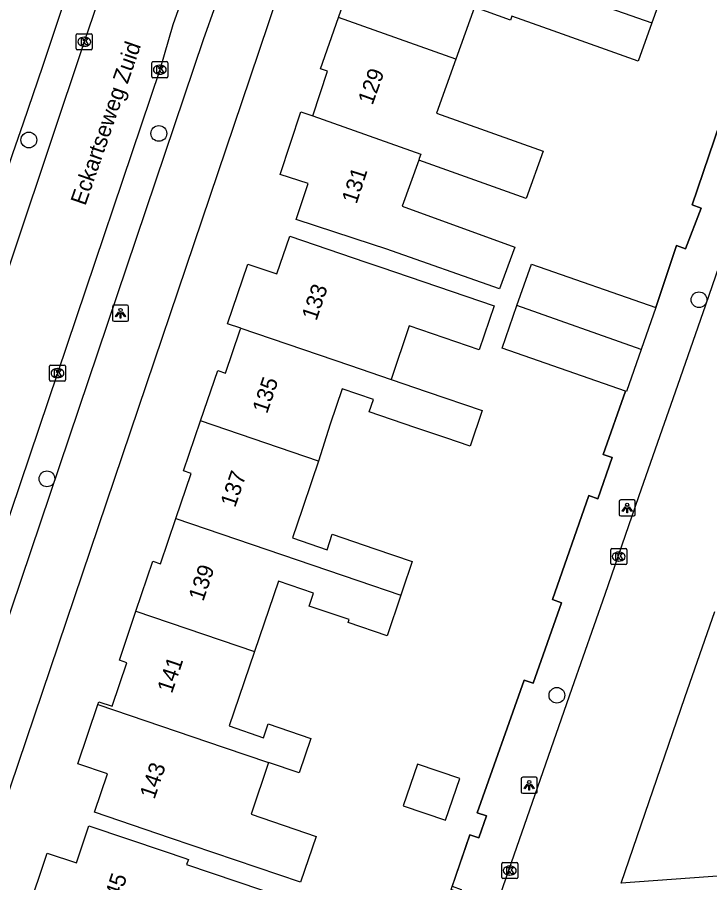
# Model space of a CAD drawing. Extents: x 161253 to 161848, y 384872 to 385383.
# Drawn here: x 161699.4 to 161742.5, y 385144.6 to 385198.5 of the extents above; entities that cross this region are included whole.
import ezdxf

# ---------------------------------------------------------------- set-up
doc = ezdxf.new("R2010")
doc.units = 0
for name, color, linetype in [('IMGEO_Boom', 7, 'Continuous'), ('IMGEO_Hek', 7, 'Continuous'), ('IMGEO_Kolk', 7, 'Continuous'), ('IMGEO_Lichtpunt', 7, 'Continuous'), ('IMGEO_Openbare_ruimte_label', 7, 'Continuous'), ('IMGEO_Pand', 7, 'Continuous'), ('IMGEO_Pand_nummerreeks', 7, 'Continuous'), ('IMGEO_Rijbaan_lokaal_open', 7, 'Continuous'), ('IMGEO_Voetpad_open', 7, 'Continuous')]:
    doc.layers.add(name, color=color, linetype=linetype)

msp = doc.modelspace()

# ---------------------------------------------------------------- linework, layer by layer
at = {"layer": 'IMGEO_Boom'}
for centre in [(161708.214, 385191.221), (161700.123, 385190.814), (161741.84, 385180.868), (161701.249, 385169.718), (161732.994, 385156.241)]:
    msp.add_circle(centre, 0.489, dxfattribs=at)
at = {"layer": 'IMGEO_Hek'}
for points in [[(161747.521, 385204.43), (161745.636, 385199.017), (161746.202, 385198.818), (161744.051, 385192.681), (161743.485, 385192.879), (161741.406, 385186.787), (161741.966, 385186.572), (161740.997, 385184.04), (161740.437, 385184.255), (161739.156, 385180.381)], [(161737.265, 385175.182), (161735.876, 385171.238), (161736.442, 385171.041), (161735.549, 385168.482), (161734.983, 385168.68), (161732.722, 385162.2), (161733.288, 385162), (161731.516, 385156.988), (161730.95, 385157.188), (161728.038, 385148.925), (161728.606, 385148.733), (161728.145, 385147.368), (161727.577, 385147.56), (161726.478, 385144.356), (161727.042, 385144.151), (161726.125, 385141.631), (161725.562, 385141.836), (161725.015, 385140.334), (161725.581, 385140.136), (161725.087, 385138.721), (161724.52, 385138.919), (161723.087, 385134.7)]]:
    msp.add_lwpolyline(points, dxfattribs=at)
at = {"layer": 'IMGEO_Kolk'}
for p, q in [((161703.07, 385196.503), (161703.07, 385197.355)), ((161703.145, 385197.429), (161703.997, 385197.429)), ((161703.558, 385197.209), (161703.583, 385197.209)), ((161704.071, 385197.355), (161704.071, 385196.503)), ((161703.581, 385196.649), (161703.556, 385196.649)), ((161703.997, 385196.429), (161703.145, 385196.429)), ((161707.774, 385194.765), (161707.774, 385195.617)), ((161707.849, 385195.691), (161708.701, 385195.691)), ((161708.262, 385195.471), (161708.287, 385195.471)), ((161708.775, 385195.617), (161708.775, 385194.765)), ((161708.285, 385194.911), (161708.26, 385194.911)), ((161708.701, 385194.691), (161707.849, 385194.691)), ((161701.403, 385175.871), (161701.403, 385176.723)), ((161701.478, 385176.797), (161702.33, 385176.797)), ((161701.891, 385176.577), (161701.916, 385176.577)), ((161702.404, 385176.723), (161702.404, 385175.871)), ((161701.914, 385176.017), (161701.889, 385176.017)), ((161702.33, 385175.797), (161701.478, 385175.797)), ((161736.344, 385164.451), (161736.344, 385165.303)), ((161736.419, 385165.377), (161737.271, 385165.377)), ((161737.345, 385165.303), (161737.345, 385164.451)), ((161736.832, 385165.157), (161736.857, 385165.157)), ((161737.271, 385164.377), (161736.419, 385164.377)), ((161736.855, 385164.597), (161736.83, 385164.597)), ((161729.56, 385144.902), (161729.56, 385145.754)), ((161729.635, 385145.828), (161730.487, 385145.828)), ((161730.048, 385145.608), (161730.073, 385145.608)), ((161730.561, 385145.754), (161730.561, 385144.902)), ((161730.487, 385144.828), (161729.635, 385144.828)), ((161730.071, 385145.048), (161730.046, 385145.048))]:
    msp.add_line(p, q, dxfattribs=at)
for points in [[(161703.07, 385196.503), (161703.07, 385197.355)], [(161703.145, 385197.429), (161703.997, 385197.429)], [(161703.391, 385197.129), (161703.514, 385197.129), (161703.514, 385196.978), (161703.644, 385197.129), (161703.808, 385197.129), (161703.662, 385196.978), (161703.815, 385196.729), (161703.663, 385196.729), (161703.578, 385196.893), (161703.514, 385196.826), (161703.514, 385196.729), (161703.391, 385196.729), (161703.391, 385197.129)], [(161704.071, 385197.355), (161704.071, 385196.503)], [(161703.997, 385196.429), (161703.145, 385196.429)], [(161707.774, 385194.765), (161707.774, 385195.617)], [(161707.849, 385195.691), (161708.701, 385195.691)], [(161708.775, 385195.617), (161708.775, 385194.765)], [(161708.095, 385195.391), (161708.218, 385195.391), (161708.218, 385195.24), (161708.348, 385195.391), (161708.512, 385195.391), (161708.366, 385195.24), (161708.519, 385194.991), (161708.367, 385194.991), (161708.282, 385195.155), (161708.218, 385195.088), (161708.218, 385194.991), (161708.095, 385194.991), (161708.095, 385195.391)], [(161708.701, 385194.691), (161707.849, 385194.691)], [(161701.403, 385175.871), (161701.403, 385176.723)], [(161701.478, 385176.797), (161702.33, 385176.797)], [(161702.404, 385176.723), (161702.404, 385175.871)], [(161701.724, 385176.497), (161701.847, 385176.497), (161701.847, 385176.346), (161701.977, 385176.497), (161702.141, 385176.497), (161701.995, 385176.346), (161702.148, 385176.097), (161701.996, 385176.097), (161701.911, 385176.261), (161701.847, 385176.194), (161701.847, 385176.097), (161701.724, 385176.097), (161701.724, 385176.497)], [(161702.33, 385175.797), (161701.478, 385175.797)], [(161736.344, 385164.451), (161736.344, 385165.303)], [(161736.419, 385165.377), (161737.271, 385165.377)], [(161737.345, 385165.303), (161737.345, 385164.451)], [(161736.665, 385165.077), (161736.788, 385165.077), (161736.788, 385164.926), (161736.918, 385165.077), (161737.082, 385165.077), (161736.936, 385164.926), (161737.089, 385164.677), (161736.937, 385164.677), (161736.852, 385164.841), (161736.788, 385164.774), (161736.788, 385164.677), (161736.665, 385164.677), (161736.665, 385165.077)], [(161737.271, 385164.377), (161736.419, 385164.377)], [(161729.56, 385144.902), (161729.56, 385145.754)], [(161729.635, 385145.828), (161730.487, 385145.828)], [(161729.881, 385145.528), (161730.004, 385145.528), (161730.004, 385145.377), (161730.134, 385145.528), (161730.298, 385145.528), (161730.152, 385145.377), (161730.305, 385145.128), (161730.153, 385145.128), (161730.068, 385145.292), (161730.004, 385145.225), (161730.004, 385145.128), (161729.881, 385145.128), (161729.881, 385145.528)], [(161730.561, 385145.754), (161730.561, 385144.902)], [(161730.487, 385144.828), (161729.635, 385144.828)]]:
    msp.add_lwpolyline(points, dxfattribs=at)
for centre, start, end in [((161703.147, 385197.353), 91.552, 178.448), ((161703.147, 385197.353), 91.552, 178.448), ((161703.995, 385197.353), 1.552, 88.448), ((161703.995, 385197.353), 1.552, 88.448), ((161703.147, 385196.505), 181.552, 268.448), ((161703.147, 385196.505), 181.552, 268.448), ((161703.995, 385196.505), 271.552, 358.448), ((161703.995, 385196.505), 271.552, 358.448), ((161707.851, 385195.615), 91.552, 178.448), ((161707.851, 385195.615), 91.552, 178.448), ((161708.699, 385195.615), 1.552, 88.448), ((161708.699, 385195.615), 1.552, 88.448), ((161707.851, 385194.767), 181.552, 268.448), ((161707.851, 385194.767), 181.552, 268.448), ((161708.699, 385194.767), 271.552, 358.448), ((161708.699, 385194.767), 271.552, 358.448), ((161701.48, 385176.721), 91.552, 178.448), ((161701.48, 385176.721), 91.552, 178.448), ((161702.328, 385176.721), 1.552, 88.448), ((161702.328, 385176.721), 1.552, 88.448), ((161701.48, 385175.873), 181.552, 268.448), ((161701.48, 385175.873), 181.552, 268.448), ((161702.328, 385175.873), 271.552, 358.448), ((161702.328, 385175.873), 271.552, 358.448), ((161736.421, 385165.301), 91.552, 178.448), ((161736.421, 385165.301), 91.552, 178.448), ((161737.269, 385165.301), 1.552, 88.448), ((161737.269, 385165.301), 1.552, 88.448), ((161736.421, 385164.453), 181.552, 268.448), ((161736.421, 385164.453), 181.552, 268.448), ((161737.269, 385164.453), 271.552, 358.448), ((161737.269, 385164.453), 271.552, 358.448), ((161729.637, 385145.752), 91.552, 178.448), ((161729.637, 385145.752), 91.552, 178.448), ((161730.485, 385145.752), 1.552, 88.448), ((161730.485, 385145.752), 1.552, 88.448), ((161729.637, 385144.904), 181.552, 268.448), ((161729.637, 385144.904), 181.552, 268.448), ((161730.485, 385144.904), 271.552, 358.448), ((161730.485, 385144.904), 271.552, 358.448)]:
    msp.add_arc(centre, 0.0765, start, end, dxfattribs=at)
for centre, major_axis, ratio, start_param, end_param in [((161703.557, 385196.929), (-0.387, 0.002), 0.722429, 4.712389, 7.853982), ((161703.582, 385196.929), (-0.39, 0.002), 0.717154, 1.570796, 4.712389), ((161708.261, 385195.191), (-0.387, 0.002), 0.722429, 4.712389, 7.853982), ((161708.286, 385195.191), (-0.39, 0.002), 0.717154, 1.570796, 4.712389), ((161701.89, 385176.297), (-0.387, 0.002), 0.722429, 4.712389, 7.853982), ((161701.915, 385176.297), (-0.39, 0.002), 0.717154, 1.570796, 4.712389), ((161736.831, 385164.877), (-0.387, 0.002), 0.722429, 4.712389, 7.853982), ((161736.856, 385164.877), (-0.39, 0.002), 0.717154, 1.570796, 4.712389), ((161730.047, 385145.328), (-0.387, 0.002), 0.722429, 4.712389, 7.853982), ((161730.072, 385145.328), (-0.39, 0.002), 0.717154, 1.570796, 4.712389)]:
    msp.add_ellipse(centre, major_axis=major_axis, ratio=ratio, start_param=start_param, end_param=end_param, dxfattribs=at)
at = {"layer": 'IMGEO_Lichtpunt'}
for p, q in [((161705.332, 385180.433), (161705.332, 385179.626)), ((161705.332, 385180.433), (161705.332, 385179.626)), ((161706.234, 385180.528), (161705.426, 385180.528)), ((161706.234, 385180.528), (161705.426, 385180.528)), ((161706.328, 385179.626), (161706.328, 385180.433)), ((161706.328, 385179.626), (161706.328, 385180.433)), ((161705.426, 385179.532), (161706.234, 385179.532)), ((161705.426, 385179.532), (161706.234, 385179.532)), ((161736.872, 385168.306), (161736.872, 385167.499)), ((161736.872, 385168.306), (161736.872, 385167.499)), ((161737.774, 385168.401), (161736.966, 385168.401)), ((161737.774, 385168.401), (161736.966, 385168.401)), ((161737.868, 385167.499), (161737.868, 385168.306)), ((161737.868, 385167.499), (161737.868, 385168.306)), ((161736.966, 385167.405), (161737.774, 385167.405)), ((161736.966, 385167.405), (161737.774, 385167.405)), ((161730.773, 385151.042), (161730.773, 385150.235)), ((161730.773, 385151.042), (161730.773, 385150.235)), ((161731.675, 385151.137), (161730.867, 385151.137)), ((161731.675, 385151.137), (161730.867, 385151.137)), ((161731.769, 385150.235), (161731.769, 385151.042)), ((161731.769, 385150.235), (161731.769, 385151.042)), ((161730.867, 385150.141), (161731.675, 385150.141)), ((161730.867, 385150.141), (161731.675, 385150.141))]:
    msp.add_line(p, q, dxfattribs=at)
for points in [[(161705.706, 385180.097), (161705.745, 385180.069), (161705.557, 385179.807), (161705.519, 385179.834), (161705.706, 385180.097)], [(161705.808, 385180.049), (161705.855, 385180.049), (161705.855, 385179.727), (161705.808, 385179.727), (161705.808, 385180.049)], [(161705.918, 385180.069), (161705.956, 385180.096), (161706.143, 385179.834), (161706.104, 385179.806), (161705.918, 385180.069)], [(161737.246, 385167.97), (161737.285, 385167.942), (161737.097, 385167.68), (161737.059, 385167.707), (161737.246, 385167.97)], [(161737.458, 385167.942), (161737.496, 385167.969), (161737.683, 385167.707), (161737.644, 385167.679), (161737.458, 385167.942)], [(161737.348, 385167.922), (161737.395, 385167.922), (161737.395, 385167.6), (161737.348, 385167.6), (161737.348, 385167.922)], [(161731.147, 385150.706), (161731.186, 385150.678), (161730.998, 385150.416), (161730.96, 385150.443), (161731.147, 385150.706)], [(161731.359, 385150.678), (161731.397, 385150.705), (161731.584, 385150.443), (161731.545, 385150.415), (161731.359, 385150.678)], [(161731.249, 385150.658), (161731.296, 385150.658), (161731.296, 385150.336), (161731.249, 385150.336), (161731.249, 385150.658)]]:
    msp.add_lwpolyline(points, dxfattribs=at)
for centre in [(161705.831, 385180.231), (161737.371, 385168.104), (161731.272, 385150.84)]:
    msp.add_circle(centre, 0.0994, dxfattribs=at)
for centre, start, end in [((161705.426, 385180.433), 90, 180), ((161705.426, 385180.433), 90, 180), ((161706.234, 385180.433), 0, 90), ((161706.234, 385180.433), 0, 90), ((161705.426, 385179.626), 180, 270), ((161705.426, 385179.626), 180, 270), ((161706.234, 385179.626), 270, 0), ((161706.234, 385179.626), 270, 360), ((161736.966, 385168.306), 90, 180), ((161736.966, 385168.306), 90, 180), ((161737.774, 385168.306), 0, 90), ((161737.774, 385168.306), 0, 90), ((161736.966, 385167.499), 180, 270), ((161736.966, 385167.499), 180, 270), ((161737.774, 385167.499), 270, 0), ((161737.774, 385167.499), 270, 360), ((161730.867, 385151.042), 90, 180), ((161730.867, 385151.042), 90, 180), ((161731.675, 385151.042), 0, 90), ((161731.675, 385151.042), 0, 90), ((161730.867, 385150.235), 180, 270), ((161730.867, 385150.235), 180, 270), ((161731.675, 385150.235), 270, 0), ((161731.675, 385150.235), 270, 360)]:
    msp.add_arc(centre, 0.0946, start, end, dxfattribs=at)
at = {"layer": 'IMGEO_Pand'}
for points in [[(161719.39, 385198.442), (161720.45, 385201.487), (161720.931, 385201.315), (161721.938, 385204.142)], [(161734.317, 385201.973), (161739.612, 385200.087), (161738.904, 385198.099)], [(161733.608, 385199.985), (161738.904, 385198.099)], [(161738.904, 385198.099), (161738.059, 385195.728), (161732.764, 385197.616), (161730.195, 385198.532), (161730.105, 385198.281), (161727.859, 385199.082), (161726.7, 385195.838)], [(161717.804, 385192.325), (161718.712, 385195.092), (161718.273, 385195.236), (161719.39, 385198.442)], [(161726.7, 385195.838), (161719.39, 385198.442)], [(161726.7, 385195.838), (161725.501, 385192.481), (161732.136, 385190.111), (161731.089, 385187.179), (161724.393, 385189.556)], [(161724.393, 385189.556), (161723.36, 385186.696), (161730.373, 385184.137), (161729.428, 385181.548), (161722.347, 385184.038), (161721.519, 385184.308), (161716.764, 385185.857), (161717.502, 385188.108), (161715.775, 385188.675), (161717.053, 385192.571), (161717.804, 385192.325)], [(161717.804, 385192.325), (161724.528, 385189.93), (161724.429, 385189.655), (161724.393, 385189.556)], [(161713.309, 385179.092), (161712.479, 385179.375), (161713.745, 385183.091), (161715.564, 385182.472), (161716.365, 385184.824), (161721.099, 385183.212), (161722.032, 385182.894), (161729.088, 385180.492), (161728.155, 385177.754), (161723.808, 385179.234), (161722.674, 385175.904)], [(161730.506, 385180.499), (161731.404, 385183.074), (161739.156, 385180.381)], [(161737.265, 385175.182), (161729.583, 385177.852), (161730.506, 385180.499)], [(161738.243, 385177.773), (161730.506, 385180.499)], [(161739.156, 385180.381), (161738.243, 385177.773)], [(161710.813, 385173.328), (161711.882, 385176.468), (161712.36, 385176.306), (161713.251, 385178.923), (161713.309, 385179.092)], [(161713.309, 385179.092), (161720.077, 385176.788), (161722.674, 385175.904)], [(161738.243, 385177.773), (161737.328, 385175.16), (161737.265, 385175.182)], [(161722.674, 385175.904), (161724.914, 385175.141), (161728.352, 385173.97), (161727.595, 385171.747), (161726.08, 385172.262), (161724.155, 385172.911), (161721.309, 385173.88), (161721.577, 385174.667), (161719.627, 385175.331), (161718.872, 385173.115), (161718.162, 385170.827)], [(161709.268, 385167.242), (161710.227, 385170.058), (161709.754, 385170.219), (161710.813, 385173.328)], [(161718.162, 385170.827), (161710.813, 385173.328)], [(161718.162, 385170.827), (161717.743, 385169.598), (161717.137, 385167.817), (161716.53, 385166.036), (161718.687, 385165.301), (161719.015, 385166.267), (161721.663, 385165.365), (161723.994, 385164.571), (161723.384, 385162.782), (161723.28, 385162.474)], [(161706.792, 385161.472), (161707.851, 385164.582), (161708.309, 385164.426), (161709.268, 385167.242)], [(161709.268, 385167.242), (161720.595, 385163.387), (161723.28, 385162.474)], [(161723.28, 385162.474), (161722.419, 385159.946), (161720.008, 385160.767), (161720.071, 385160.951), (161717.577, 385161.8), (161717.852, 385162.606), (161715.656, 385163.354), (161714.161, 385158.964)], [(161704.418, 385155.667), (161704.476, 385155.837), (161705.306, 385155.554), (161706.231, 385158.269), (161705.757, 385158.43), (161706.792, 385161.472)], [(161706.792, 385161.472), (161714.161, 385158.964)], [(161714.161, 385158.964), (161712.875, 385155.189), (161712.585, 385154.333), (161714.73, 385153.602), (161715.021, 385154.458), (161717.682, 385153.552), (161716.952, 385151.408), (161715.05, 385152.056)], [(161715.05, 385152.056), (161713.952, 385148.83), (161718.001, 385147.451), (161717.031, 385144.603), (161708.951, 385147.354), (161704.217, 385148.966), (161705.027, 385151.344), (161703.162, 385151.979), (161704.418, 385155.667)], [(161704.418, 385155.667), (161712.284, 385152.998), (161715.05, 385152.056)], [(161726.062, 385148.464), (161726.946, 385151.059), (161724.307, 385151.958), (161723.423, 385149.363), (161726.062, 385148.464)], [(161700.014, 385142.697), (161701.272, 385146.421), (161703.084, 385145.809), (161703.863, 385148.115), (161708.6, 385146.514), (161709.779, 385146.116), (161710.053, 385146.023), (161709.943, 385145.699), (161716.211, 385143.58), (161716.66, 385143.429), (161715.628, 385140.376), (161713.864, 385140.972), (161713.106, 385138.73), (161712.968, 385138.321), (161712.875, 385138.352)]]:
    msp.add_lwpolyline(points, dxfattribs=at)
at = {"layer": 'IMGEO_Rijbaan_lokaal_open'}
for points in [[(161709.972, 385215.524), (161709.434, 385213.92), (161706.035, 385204.164), (161703.571, 385196.929), (161697.189, 385177.941), (161690.517, 385158.313), (161684.5, 385140.421), (161678.025, 385121.29), (161676.761, 385117.516)], [(161714.842, 385213.729), (161714.147, 385211.871), (161711.262, 385204.123), (161709.084, 385197.99), (161708.275, 385195.191), (161701.904, 385176.297), (161682.752, 385119.581), (161681.417, 385115.679)], [(161748.691, 385199.073), (161746.496, 385192.764), (161744.729, 385187.689), (161743.496, 385184.145), (161742.239, 385180.533), (161740.353, 385175.113), (161739.265, 385171.989), (161738.082, 385168.59), (161735.971, 385162.524), (161733.929, 385156.655), (161729.825, 385144.865), (161728.735, 385141.731), (161726.38, 385134.965), (161725.176, 385131.507), (161724.256, 385128.864), (161723.257, 385125.992), (161722.216, 385123.001), (161721.019, 385119.561), (161719.722, 385115.834), (161718.569, 385112.522), (161715.504, 385103.716)], [(161736.996, 385144.544), (161740.956, 385156.108), (161742.83, 385161.454)], [(161760.378, 385146.252), (161736.996, 385144.544)]]:
    msp.add_lwpolyline(points, dxfattribs=at)
at = {"layer": 'IMGEO_Voetpad_open'}
for points in [[(161675.862, 385121.175), (161680.062, 385133.527), (161681.519, 385137.762), (161697.7, 385185.702), (161699.123, 385189.971), (161699.788, 385191.873), (161700.995, 385195.418), (161704.317, 385205.403), (161706.349, 385211.281), (161718.722, 385245.02), (161720.533, 385250), (161723.07, 385256.974), (161724.343, 385260.467), (161728.45, 385271.788), (161730.055, 385276.02), (161737.81, 385297.45), (161738.417, 385297.998), (161739.782, 385298.62)], [(161739.156, 385180.381), (161740.437, 385184.255), (161740.997, 385184.04), (161741.966, 385186.572), (161741.406, 385186.787), (161743.485, 385192.879), (161744.051, 385192.681), (161746.202, 385198.818), (161745.636, 385199.017), (161747.521, 385204.43)], [(161713.281, 385203.539), (161710.973, 385197.055), (161689.475, 385133.35), (161684.373, 385118.192), (161684.354, 385118.128), (161684.328, 385118.063), (161684.296, 385118.001), (161684.258, 385117.941), (161684.216, 385117.886), (161684.168, 385117.834), (161684.116, 385117.787), (161684.061, 385117.745), (161684.001, 385117.707), (161683.939, 385117.675), (161683.874, 385117.649), (161682.427, 385116.877), (161682.255, 385116.769), (161682.094, 385116.646), (161681.944, 385116.508), (161681.807, 385116.358), (161681.684, 385116.197), (161681.576, 385116.025), (161681.484, 385115.844), (161681.417, 385115.679)], [(161716.761, 385203.237), (161713.874, 385194.656), (161692.987, 385132.903), (161685.988, 385111.881), (161685.953, 385111.597), (161685.943, 385111.311), (161685.959, 385111.025), (161686, 385110.742), (161686.067, 385110.463), (161686.158, 385110.192), (161686.273, 385109.93), (161686.411, 385109.679), (161686.571, 385109.441), (161686.751, 385109.219), (161686.951, 385109.014), (161687.168, 385108.827), (161687.328, 385108.709), (161688.164, 385108.472)], [(161724.136, 385137.789), (161724.52, 385138.919), (161725.015, 385140.334), (161725.562, 385141.836), (161725.965, 385141.689), (161726.801, 385143.986), (161726.406, 385144.146), (161727.577, 385147.56), (161728.145, 385147.368), (161728.606, 385148.733), (161728.038, 385148.925), (161730.95, 385157.188), (161731.516, 385156.988), (161733.288, 385162), (161732.722, 385162.2), (161734.983, 385168.68), (161735.549, 385168.482), (161736.442, 385171.041), (161735.876, 385171.238), (161737.265, 385175.182)]]:
    msp.add_lwpolyline(points, dxfattribs=at)

# ---------------------------------------------------------------- texts
at = {"layer": 'IMGEO_Openbare_ruimte_label'}
msp.add_text('Eckartseweg Zuid', height=1, rotation=70.8586, dxfattribs=at).set_placement((161703.636, 385186.68))
at = {"layer": 'IMGEO_Pand_nummerreeks'}
for s, rotation, p in [('129', 70.2045, (161721.512, 385192.94)), ('131', 71.8489, (161720.52, 385186.781)), ('133', 71.1957, (161718.022, 385179.514)), ('135', 71.2244, (161714.949, 385173.727)), ('137', 71.2244, (161712.962, 385167.885)), ('139', 71.2244, (161710.976, 385162.043)), ('141', 71.2244, (161709.027, 385156.309)), ('143', 71.19, (161707.939, 385149.723)), ('145', 71.3332, (161705.54, 385142.831))]:
    msp.add_text(s, height=1, rotation=rotation, dxfattribs=at).set_placement(p)

doc.saveas('drawing.dxf')
